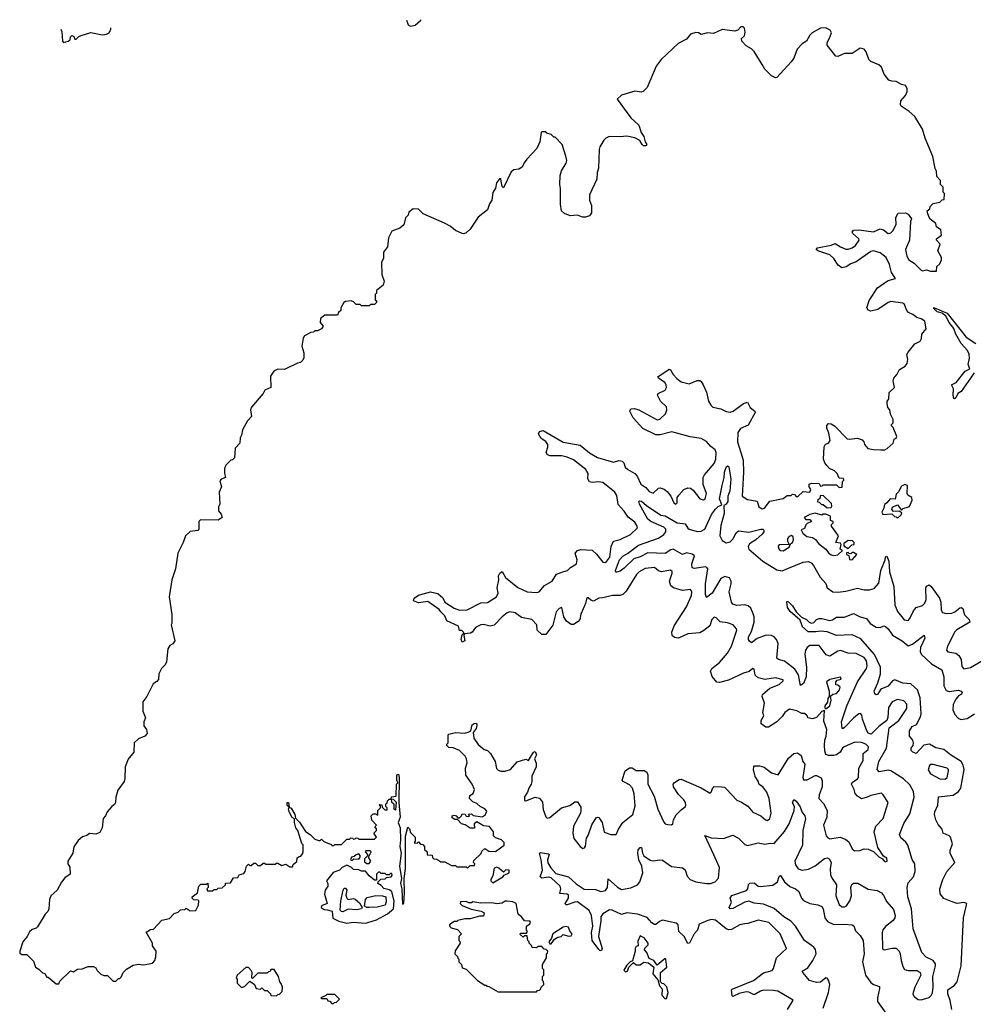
# Model space of a CAD drawing. Extents: x 2494118 to 2687960, y 757339 to 915227.
# Tile 358 of 364: x 2654650 to 2661837, y 907535 to 914956. Entities that reach past the tile are written whole.
import ezdxf

# ---------------------------------------------------------------- set-up
doc = ezdxf.new("R2010")
doc.units = 0

msp = doc.modelspace()

# ---------------------------------------------------------------- linework, layer by layer
at = {"layer": '0CON20XD'}
for points in [[(2657564.5, 914953.2), (2657577, 914917), (2657595, 914907.5), (2657630, 914915), (2657670.7, 914949.3), (2657675.9, 914956.1)], [(2661215, 913349.2), (2661230, 913365), (2661255, 913412.5), (2661252.5, 913465), (2661271.7, 913498.3), (2661325, 913500), (2661345, 913490), (2661370, 913455), (2661363.3, 913435), (2661355.8, 913295), (2661325.6, 913225), (2661335.5, 913175), (2661350.5, 913145), (2661390, 913120), (2661445, 913067.5), (2661455, 913063.3), (2661485, 913070), (2661515, 913060), (2661558.3, 913061.7), (2661562.5, 913095), (2661583.6, 913116.4), (2661597.5, 913145), (2661597.5, 913165), (2661570, 913215), (2661586.7, 913265), (2661560, 913295), (2661560, 913305), (2661597, 913333), (2661591.7, 913371.7), (2661560, 913395), (2661555, 913420), (2661510, 913455), (2661493, 913493), (2661490, 913515), (2661508.3, 913531.7), (2661511.7, 913548.3), (2661535, 913570), (2661585, 913580), (2661601.7, 913598.3), (2661618.3, 913601.7), (2661620, 913645), (2661610, 913655), (2661610, 913695), (2661590, 913715), (2661590, 913745), (2661563, 913773), (2661560, 913815), (2661550, 913835), (2661532.5, 913925), (2661473, 914063), (2661455, 914130), (2661396.1, 914226.1), (2661353, 914263), (2661293.6, 914303.6), (2661287.5, 914315), (2661290, 914345), (2661325.8, 914384.2), (2661338.8, 914415), (2661338, 914438), (2661325, 914460), (2661295, 914467.5), (2661255, 914491.2), (2661222.3, 914492.3), (2661200.4, 914500.5), (2661164, 914545), (2661145, 914598.6), (2661125, 914616.7), (2661065, 914640), (2661048.8, 914655), (2661030, 914715), (2661015, 914733.3), (2660985, 914741.2), (2660925, 914700.9), (2660865, 914700.4), (2660815, 914677.8), (2660800.4, 914680.4), (2660736.2, 914765), (2660735.8, 914785), (2660754, 914816), (2660767.4, 914857.4), (2660757.4, 914877.4), (2660725, 914893.8), (2660685, 914891.2), (2660623, 914857), (2660605, 914840), (2660580, 914795), (2660546.7, 914775), (2660510, 914735), (2660483.6, 914666.4), (2660465, 914637.5), (2660355, 914520), (2660345, 914517.5), (2660315, 914532.5), (2660265, 914582.5), (2660245, 914617.5), (2660185, 914717.5), (2660165, 914737.5), (2660125, 914760), (2660092.5, 914795), (2660090, 914815), (2660112.5, 914835), (2660118, 914862), (2660113.3, 914893.3), (2660103.3, 914903.3), (2660085, 914901.2), (2660063.3, 914876.7), (2660040.7, 914869.3), (2659945, 914882), (2659878.3, 914851.7), (2659832.7, 914857.3), (2659785, 914843.3), (2659765, 914856.2), (2659745, 914858.8), (2659705, 914847.5), (2659675, 914810), (2659613.6, 914776.4), (2659483.6, 914656.4), (2659447.5, 914605), (2659380, 914445), (2659350, 914415), (2659335, 914410), (2659285, 914416.7), (2659185, 914387.5), (2659153, 914357), (2659257, 914217), (2659315, 914160), (2659333.3, 914105), (2659354.2, 914075), (2659363.3, 914035), (2659377.5, 914015), (2659370, 914005), (2659352.5, 914005), (2659340, 914015), (2659322.5, 914045), (2659285, 914066.7), (2659225, 914077.5), (2659175, 914072.5), (2659093.6, 914076.4), (2659066.4, 914063.6), (2659051.7, 914048.3), (2659022, 913998), (2659017, 913977), (2659013, 913837), (2659002.5, 913805), (2659000, 913755), (2658943.3, 913635), (2658943.8, 913595), (2658959.2, 913555), (2658959.3, 913500.7), (2658945, 913477.5), (2658915, 913467.5), (2658891.7, 913468.3), (2658853, 913483), (2658798.8, 913478.8), (2658755, 913496.2), (2658733.3, 913515), (2658726.4, 913566.4), (2658726.7, 913685), (2658720, 913715), (2658723, 913783), (2658733, 913817), (2658767.5, 913875), (2658772.5, 913895), (2658766.4, 913926.4), (2658737.5, 914015), (2658685, 914070), (2658675, 914070), (2658655, 914090), (2658621.7, 914101.7), (2658615, 914110), (2658585, 914110), (2658580, 914105), (2658570, 914035), (2658547.5, 913985), (2658472.5, 913905), (2658451.7, 913878.3), (2658437.5, 913845), (2658411.7, 913828.3), (2658375, 913823.8), (2658355, 913810), (2658295, 913690), (2658285, 913700), (2658276.2, 913755), (2658275, 913760), (2658265, 913757.5), (2658244.2, 913725.8), (2658235, 913687.5), (2658215.9, 913654.1), (2658207.5, 913595), (2658191.4, 913568.6), (2658176.1, 913523.9), (2658105, 913467.5), (2658045, 913377.5), (2658015, 913350), (2657997, 913343), (2657983.6, 913343.6), (2657935, 913367.5), (2657895, 913400), (2657851.7, 913421.7), (2657691.7, 913491.7), (2657655, 913527.5), (2657615, 913530), (2657583.6, 913506.4), (2657577, 913483), (2657558.3, 913461.7), (2657545, 913410), (2657516.1, 913383.9), (2657455, 913362.5), (2657428.3, 913311.7), (2657422.5, 913245), (2657392.5, 913205), (2657391.7, 913158.3), (2657377.5, 913125), (2657380, 913035), (2657397.5, 912985), (2657390, 912955), (2657340, 912915), (2657340, 912895), (2657330, 912885), (2657330, 912845), (2657338.3, 912838.3), (2657340, 912825), (2657325, 912810), (2657295, 912810), (2657285, 912800), (2657225, 912800), (2657215, 912810), (2657185, 912810), (2657165, 912830), (2657147, 912837), (2657105, 912832.5), (2657092.5, 912825), (2657070, 912785), (2657070, 912765), (2657051.7, 912748.3), (2657045, 912730), (2656950.7, 912729.3), (2656917.5, 912705), (2656913.3, 912675), (2656936.7, 912645), (2656923.3, 912626.7), (2656895, 912610), (2656875, 912610), (2656865, 912600), (2656845, 912597.5), (2656797, 912573), (2656787.5, 912555), (2656777.5, 912495), (2656792.5, 912445), (2656791.7, 912408.3), (2656785, 912390), (2656767, 912373), (2656743, 912367), (2656645, 912320), (2656595, 912322.5), (2656565, 912307.5), (2656540.7, 912269.3), (2656543.3, 912185), (2656497, 912163), (2656485, 912137.5), (2656397.5, 912035), (2656390, 912015), (2656396.7, 911965), (2656366.4, 911933.6), (2656330, 911865), (2656322.5, 911825), (2656312.5, 911805), (2656310, 911765), (2656273, 911727), (2656270, 911655), (2656255, 911640), (2656240, 911635), (2656205, 911600), (2656192.5, 911575), (2656192.5, 911535), (2656200, 911505), (2656167.5, 911492.5), (2656158.3, 911481.7), (2656170, 911435), (2656152.5, 911395), (2656157.5, 911305), (2656147.5, 911285), (2656147.5, 911255), (2656168.3, 911228.3), (2656177, 911203), (2656145, 911183.3), (2656013, 911187), (2656000, 911175), (2656000, 911115), (2655993, 911107), (2655935, 911097.5), (2655900, 911065), (2655882.5, 911015), (2655842.5, 910935), (2655823, 910817), (2655796.2, 910733.8), (2655777.5, 910605), (2655797, 910473), (2655797.5, 910405), (2655792.5, 910395), (2655820, 910275), (2655805, 910252.5), (2655780.7, 910239.3), (2655767.5, 910215), (2655757.5, 910115), (2655746.4, 910093.6), (2655717.5, 910065), (2655697.5, 910025), (2655696.1, 909983.9), (2655683, 909967), (2655655, 909950), (2655607.5, 909855), (2655578.8, 909815), (2655577.5, 909745), (2655598.8, 909695), (2655586.2, 909665), (2655586.2, 909635), (2655606.7, 909605), (2655611.2, 909575), (2655594.1, 909555.9), (2655545, 909536.2), (2655513.8, 909505), (2655510, 909435), (2655467.3, 909382.7), (2655446, 909325), (2655443.6, 909236.4), (2655436.7, 909215), (2655390.5, 909149.5), (2655373.3, 909095), (2655373, 909057), (2655365, 909040), (2655343.6, 909026.4), (2655310, 908985), (2655297.5, 908955), (2655280, 908935), (2655271.2, 908865), (2655255, 908830), (2655225, 908817.5), (2655175, 908822.5), (2655155, 908807.5), (2655123.8, 908796.2), (2655090.5, 908769.5), (2655057.5, 908722.5), (2655050, 908675), (2655012.5, 908615), (2655012.5, 908595), (2655028.3, 908568.3), (2655030, 908515), (2654990.7, 908489.3), (2654963.9, 908456.1), (2654933.3, 908395), (2654885, 908352.5), (2654873.8, 908325), (2654870, 908255), (2654862.5, 908235), (2654842.5, 908215), (2654785, 908120), (2654775, 908110), (2654745, 908100), (2654725, 908080), (2654707.5, 908045), (2654672.5, 908005), (2654650, 907935), (2654651.7, 907921.7), (2654665, 907910), (2654705, 907910), (2654755, 907860), (2654770, 907815), (2654795, 907800), (2654821.7, 907771.7), (2654838.3, 907768.3), (2654855, 907740), (2654865, 907740), (2654925, 907690), (2654945, 907690)], [(2654960.8, 914885.1), (2654967.5, 914865), (2654972.5, 914795), (2654980, 914785), (2655016.4, 914793.6), (2655030, 914805), (2655033, 914827), (2655043, 914837), (2655058.3, 914828.3), (2655065, 914810), (2655075, 914810), (2655095, 914830), (2655113.3, 914836.7), (2655185, 914858.8), (2655275, 914842), (2655304.1, 914845.9), (2655324.1, 914855.9), (2655337.1, 914885), (2655336.1, 914895)], [(2661036, 909095), (2660995, 909084), (2660963.1, 909103.1), (2660945.8, 909125), (2660938.6, 909155), (2660918.8, 909195), (2660924.2, 909205.8), (2660965, 909234.2), (2660970.6, 909245), (2660974.3, 909315.7), (2661007.8, 909372.2), (2661005.8, 909425), (2661043.3, 909455), (2661046, 909475), (2661026.4, 909495), (2660995, 909509.4), (2660945, 909512), (2660864, 909475), (2660850.8, 909465), (2660834, 909436), (2660805, 909416.2), (2660785, 909410), (2660745, 909410), (2660726.7, 909416.7), (2660718, 909445), (2660715.6, 909485.6), (2660716.9, 909525), (2660726.9, 909555), (2660732, 909605), (2660709.3, 909669.3), (2660715, 909750), (2660695, 909742.5), (2660655, 909696.7), (2660625, 909686.7), (2660590, 909695), (2660585, 909710), (2660565, 909727.5), (2660545, 909727.5), (2660506.4, 909746.4), (2660451.2, 909758.8), (2660417.5, 909735), (2660397.5, 909705), (2660355, 909663.3), (2660293, 909623), (2660273, 909623), (2660238.3, 909648.3), (2660237.5, 909675), (2660258.3, 909708.3), (2660251.2, 909735), (2660262.5, 909805), (2660246.7, 909855), (2660249.3, 909870.7), (2660302.2, 909917.8), (2660373.3, 909945), (2660405, 909973.3), (2660405, 909980), (2660346.2, 909996.2), (2660265, 909984), (2660215, 909995.8), (2660192, 910015), (2660185, 910060), (2660175, 910066.7), (2660147.1, 910042.9), (2660105, 910030), (2659991.1, 909978.9), (2659925, 909960), (2659905, 909963.8), (2659869.2, 910005), (2659856, 910045), (2659866.2, 910065), (2659925, 910112), (2659985, 910181.2), (2660014.2, 910235), (2660053.8, 910355), (2660051.2, 910365), (2660026.3, 910396.3), (2659985, 910410.5), (2659928.1, 910418.1), (2659897.9, 910447.9), (2659885, 910452), (2659867.5, 910435), (2659851.7, 910388.3), (2659805, 910353.3), (2659775, 910334), (2659685, 910328.1), (2659615, 910293.8), (2659585, 910300), (2659568, 910315), (2659565, 910340), (2659582.4, 910387.6), (2659675, 910531.2), (2659712, 910615), (2659715.8, 910645), (2659705, 910661.2), (2659645, 910654.3), (2659576.7, 910675), (2659558.1, 910688.1), (2659547.1, 910725), (2659568.1, 910785), (2659566.2, 910796.2), (2659555, 910806.9), (2659485.8, 910795.8), (2659465, 910801.2), (2659435, 910826), (2659365, 910820), (2659319.4, 910795), (2659297.5, 910775), (2659220.2, 910649.8), (2659196, 910624), (2659173.7, 910616.4), (2659117.5, 910615), (2659045, 910597.5), (2659015, 910596.2), (2658975, 910574.3), (2658955, 910580), (2658935, 910597.5), (2658925, 910597.5), (2658914.4, 910555.6), (2658880, 910475), (2658872.5, 910435), (2658860, 910420), (2658825, 910398.8), (2658805, 910398.8), (2658771.8, 910421.8), (2658750.8, 910455), (2658735.7, 910525), (2658715, 910518.5), (2658694.3, 910494.3), (2658668.3, 910391.7), (2658615, 910322.5), (2658585, 910322.5), (2658550, 910355), (2658546.7, 910395), (2658509.2, 910435), (2658431.5, 910451.5), (2658384, 910485), (2658345, 910492.1), (2658325, 910486.2), (2658286.7, 910455), (2658225, 910392), (2658195, 910385.6), (2658145, 910396.5), (2658125, 910394.4), (2658084.2, 910375), (2658060, 910340), (2658048, 910332), (2658001.7, 910328.3), (2657997.5, 910315), (2658003.8, 910275), (2657985, 910264), (2657976.2, 910285), (2657985, 910320), (2657998.3, 910331.7), (2657995, 910340), (2657981.7, 910351.7), (2657963.6, 910353.6), (2657956.2, 910385), (2657870, 910425), (2657854.1, 910464.1), (2657825, 910494), (2657810.5, 910510.5), (2657725, 910571.2), (2657655, 910560.8), (2657616.7, 910575), (2657623.8, 910595), (2657655, 910618), (2657745, 910643.3), (2657802.5, 910632.5), (2657838.3, 910598.3), (2657855, 910566), (2657925, 910520), (2657965, 910506.7), (2658022.1, 910507.9), (2658125, 910560), (2658175, 910563.8), (2658244.3, 910605), (2658255.4, 910635), (2658248, 910675), (2658260, 910735), (2658258, 910765), (2658268.8, 910785), (2658285, 910796.7), (2658311.7, 910751.7), (2658405, 910676.9), (2658475, 910644.5), (2658545, 910638.6), (2658565, 910643.1), (2658605, 910692), (2658663.8, 910725), (2658695, 910776), (2658751.9, 910798.1), (2658778.8, 910805), (2658802, 910828), (2658846.7, 910855), (2658852.5, 910885), (2658837.5, 910935), (2658855, 910954.2), (2658877.8, 910962.2), (2658965, 910956.9), (2658998.1, 910928.1), (2659045, 910867.1), (2659068, 910865), (2659097.5, 910905), (2659107.8, 910985), (2659124, 911025), (2659175, 911037.1), (2659253.3, 911075), (2659306.2, 911125), (2659301.4, 911145), (2659285, 911169.4), (2659235, 911206.9), (2659205, 911251.9), (2659161.3, 911301.3), (2659150.6, 911370.6), (2659136.5, 911395), (2659045, 911466.7), (2659015, 911473.9), (2658965, 911468.4), (2658944.1, 911474.1), (2658932, 911495), (2658934.6, 911535.5), (2658917.8, 911565), (2658825, 911638), (2658775, 911658.1), (2658735, 911669.1), (2658648.1, 911668.1), (2658627.3, 911677.3), (2658618, 911695), (2658630.6, 911735), (2658630.6, 911755), (2658615, 911777.1), (2658579.1, 911799.1), (2658560.8, 911835), (2658568.3, 911851.7), (2658595, 911860.5), (2658745, 911772.2), (2658875, 911750), (2658945, 911691.5), (2659005, 911657.3), (2659125, 911622), (2659166.4, 911633.6), (2659189.6, 911629.5), (2659203.8, 911615), (2659213, 911583), (2659234.2, 911565), (2659286.9, 911536.9), (2659304.6, 911514.6), (2659331.8, 911455), (2659369.2, 911429.2), (2659395, 911400), (2659425, 911386.9), (2659465, 911426), (2659477.7, 911427.7), (2659507.7, 911417.7), (2659530.8, 911400.8), (2659556.7, 911365), (2659579.4, 911315), (2659595.4, 911304.7), (2659605.6, 911315), (2659606.2, 911353.8), (2659617.7, 911372.3), (2659654.2, 911415.8), (2659685, 911428), (2659705.7, 911425.7), (2659725, 911411.2), (2659775, 911343.8), (2659803.6, 911336.4), (2659816.7, 911345), (2659825.7, 911385), (2659802.1, 911452.1), (2659800, 911505), (2659810.8, 911525), (2659885, 911611.1), (2659895.9, 911645), (2659899, 911695), (2659890.6, 911715), (2659858.8, 911738.8), (2659825, 911776.3), (2659785, 911799.7), (2659702.7, 911812.7), (2659565, 911850.9), (2659477, 911827), (2659445, 911826.7), (2659347.5, 911875), (2659272.5, 911955), (2659247.5, 912005), (2659255, 912022.5), (2659283.6, 912026.4), (2659315, 912016), (2659455, 911939.4), (2659475, 911945.6), (2659516.2, 911985), (2659527.4, 912012.6), (2659525, 912038), (2659479.7, 912079.7), (2659455.8, 912125), (2659461.4, 912138.6), (2659513.6, 912165), (2659523.8, 912185), (2659522.7, 912205), (2659511.9, 912221.9), (2659463.3, 912255), (2659460, 912265), (2659545, 912322.5), (2659555, 912317.5), (2659575, 912282.5), (2659602.3, 912252.3), (2659635, 912226.7), (2659695, 912212.5), (2659755, 912236.2), (2659775, 912236.7), (2659785, 912230), (2659802, 912205), (2659825, 912147.5), (2659842.1, 912082.1), (2659859.7, 912049.7), (2659875, 912036), (2659935, 912024.2), (2659975, 912004.2), (2660005, 911999.2), (2660026.2, 912005), (2660105.5, 912064.5), (2660135, 912073.3), (2660155, 912034.2), (2660189.2, 912005), (2660191.9, 911995), (2660141.2, 911898.8), (2660083.5, 911875), (2660062.1, 911845), (2660060.6, 911775), (2660095, 911661.2), (2660101.8, 911635), (2660105.5, 911545), (2660094.3, 911365), (2660135, 911339.2), (2660208.3, 911328.3), (2660220, 911285), (2660245, 911269.2), (2660263.3, 911275), (2660303, 911327), (2660405, 911346.7), (2660435, 911370), (2660465, 911370), (2660475, 911380), (2660488.3, 911378.3), (2660503, 911363), (2660515, 911362.5), (2660555, 911400), (2660606.1, 911393.9), (2660612.5, 911415), (2660600, 911435), (2660600, 911455), (2660618.3, 911461.7), (2660675, 911460), (2660685, 911440), (2660698.3, 911441.7), (2660705, 911450), (2660805, 911450), (2660825, 911430), (2660848.3, 911431.7), (2660850, 911475), (2660860, 911485), (2660858.3, 911498.3), (2660825, 911500), (2660810, 911535), (2660790, 911555), (2660753.6, 911573.6), (2660732.5, 911595), (2660716.7, 911616.7), (2660707.5, 911645), (2660713.6, 911736.4), (2660723.6, 911756.4), (2660745.8, 911764.2), (2660759.2, 911785), (2660748.9, 911838.9), (2660732, 911878), (2660732, 911898), (2660745, 911913.3), (2660765, 911910), (2660791.2, 911895), (2660885, 911796.7), (2660905, 911793.8), (2660965, 911803.3), (2660999.6, 911789.5), (2661011.2, 911775), (2661016.7, 911755), (2661042.5, 911725), (2661085, 911715.8), (2661140, 911715), (2661170, 911715), (2661187.5, 911725), (2661232.5, 911765), (2661240, 911795), (2661255, 911802.5), (2661260, 911815), (2661233.3, 911883.3), (2661220, 911895), (2661220, 911905), (2661231.7, 911918.3), (2661231.7, 911941.7), (2661213, 911983), (2661207.5, 912015), (2661193, 912033), (2661187.5, 912065), (2661188.3, 912081.7), (2661200, 912095), (2661202.5, 912145), (2661242.5, 912185), (2661233.8, 912235), (2661238.8, 912255), (2661263.8, 912285), (2661280, 912320), (2661322.5, 912345), (2661337.5, 912365), (2661343.3, 912395), (2661337, 912433), (2661345, 912450), (2661395, 912513.3), (2661436.4, 912533.6), (2661447, 912553), (2661450, 912585), (2661482.5, 912625), (2661471.2, 912685), (2661445, 912702), (2661411.2, 912711.2), (2661380, 912735), (2661348.7, 912748.7), (2661335.4, 912765.4), (2661315, 912813.8), (2661305, 912820.6), (2661215, 912831.1), (2661195, 912824.6), (2661117.1, 912772.9), (2661065, 912760), (2661045, 912766), (2661034.4, 912785), (2661051.3, 912838.7), (2661115.6, 912934.4), (2661165, 912971.4), (2661195, 912990.6), (2661250, 913005), (2661221.1, 913051), (2661205, 913110), (2661178.9, 913165), (2661135, 913198.2), (2661085, 913213.8), (2661065, 913209.1), (2660955, 913131.2), (2660914, 913115), (2660877.8, 913092.2), (2660847, 913087), (2660818, 913105), (2660785.5, 913155), (2660755, 913182.9), (2660665, 913214), (2660652.5, 913225), (2660662.5, 913237.5), (2660765, 913257.5), (2660795, 913268.8), (2660835, 913243.1), (2660875, 913226.7), (2660895, 913226.5), (2660925, 913237.5), (2660948.9, 913255), (2660976.2, 913295), (2660974.5, 913305), (2660928, 913345), (2660923.8, 913355), (2660935, 913369.2), (2660975, 913371.5), (2661085, 913356.5), (2661135, 913379.2), (2661161.2, 913371.2), (2661195, 913344.3), (2661215, 913349.2)], [(2661842.7, 912295), (2661815, 912253.6), (2661746, 912154), (2661721.1, 912138.9), (2661705, 912106.7), (2661695, 912097.5), (2661691.2, 912101.2), (2661684.3, 912125), (2661688.2, 912175), (2661672, 912205), (2661708.8, 912221.2), (2661775, 912307.1), (2661810, 912325), (2661797.5, 912357.5), (2661808.4, 912405), (2661806.4, 912435), (2661791.9, 912461.9), (2661744.8, 912515), (2661705.3, 912585), (2661689.5, 912629.5), (2661655, 912674.5), (2661630.9, 912720.9), (2661603, 912743), (2661564.3, 912755), (2661533.3, 912785), (2661545, 912785.6), (2661639.2, 912745), (2661782.4, 912562.4), (2661855, 912515.3)], [(2660728.8, 910168.8), (2660675, 910240.5), (2660605, 910238.6), (2660583.8, 910225), (2660572.1, 910205), (2660568.2, 910175), (2660580.3, 910075), (2660576.3, 910003.6), (2660556.2, 909953.8), (2660535, 909938.8), (2660519.2, 910019.2), (2660491.8, 910061.8), (2660415, 910120.5), (2660367.5, 910135), (2660356.5, 910145), (2660366.4, 910255), (2660354.1, 910284.1), (2660335.3, 910305.3), (2660315, 910314.5), (2660275, 910317.8), (2660208.7, 910291.3), (2660165, 910260), (2660150.8, 910270.8), (2660142.9, 910285), (2660143.8, 910305), (2660164.1, 910345.9), (2660185.4, 910415), (2660185.5, 910454.5), (2660178.6, 910478.6), (2660159.7, 910519.7), (2660139.5, 910539.5), (2660115, 910546.9), (2660055, 910541.9), (2660025, 910550.6), (2660014.5, 910565), (2660001.5, 910621.5), (2659997.9, 910645), (2660012.7, 910705), (2660011.5, 910725), (2659998.2, 910748.2), (2659965, 910760.5), (2659935, 910743.1), (2659869.6, 910635), (2659825, 910602), (2659817.9, 910625), (2659819.5, 910705), (2659836.9, 910816.9), (2659827.9, 910827.9), (2659815, 910831.5), (2659735, 910820.8), (2659719.2, 910825), (2659714.6, 910855.3), (2659735.8, 910915), (2659718.6, 910928.6), (2659675, 910938.1), (2659645, 910925.6), (2659575, 910965.3), (2659558.4, 910961.6), (2659515, 910932.3), (2659382.8, 910937.2), (2659325, 910908.2), (2659277.6, 910892.4), (2659205, 910822.5), (2659175, 910799.1), (2659151.1, 910791.1), (2659142.2, 910792.2), (2659139.5, 910805), (2659171.1, 910885), (2659195, 910913.3), (2659231.7, 910931.7), (2659313.8, 910995), (2659465, 911048.9), (2659505.2, 911074.8), (2659519, 911095), (2659519.1, 911115), (2659505, 911132.1), (2659405.4, 911175), (2659385, 911190.9), (2659320, 911305), (2659316, 911324), (2659320.3, 911329.7), (2659335, 911326.2), (2659373.4, 911293.4), (2659482.3, 911222.3), (2659515, 911215.9), (2659605, 911163.1), (2659665, 911155.8), (2659685, 911122.5), (2659695.5, 911115.5), (2659755, 911099.7), (2659785, 911101.2), (2659813.6, 911116.4), (2659865, 911226.9), (2659892.8, 911267.2), (2659913.4, 911286.6), (2659940.8, 911299.2), (2659922.9, 911345), (2659944.7, 911444.7), (2659960, 911505), (2659960.5, 911545), (2659975, 911582.5), (2659985, 911593.3), (2659995.6, 911585), (2660009.3, 911495), (2660000.9, 911405), (2659987.5, 911365), (2659987.5, 911325), (2659975, 911305.5), (2659957.5, 911295), (2659960.3, 911235), (2659932.9, 911145), (2659926, 911065), (2659945, 911029.5), (2659975, 911012.3), (2660005, 911019.6), (2660025, 911041.1), (2660050.9, 911089.1), (2660067.4, 911102.6), (2660145, 911093.4), (2660235, 911117.4), (2660252, 911115), (2660259.1, 911105), (2660257.5, 911095), (2660245, 911078.5), (2660196.7, 911035), (2660150.4, 911005), (2660141.2, 910985), (2660145, 910964.5), (2660249.7, 910875), (2660355, 910810.6), (2660397.2, 910802.8), (2660445, 910821.1), (2660555, 910867.2), (2660595, 910872.5), (2660615, 910862.9), (2660631.9, 910841.9), (2660683.9, 910753.9), (2660725.7, 910705.7), (2660736.7, 910675), (2660778.8, 910645), (2660815, 910641.8), (2660875, 910649.7), (2660965, 910671.6), (2661015, 910658.5), (2661055, 910659.4), (2661090, 910670), (2661125, 910710), (2661140.3, 910805), (2661173.3, 910885), (2661175, 910907.5), (2661185, 910912.5), (2661201.4, 910875), (2661205.7, 910795), (2661236.9, 910683.1), (2661244.8, 910545.2), (2661264.5, 910494.5), (2661315, 910432.5), (2661345, 910426.9), (2661358.3, 910441.7), (2661385, 910501.9), (2661405.3, 910524.7), (2661455, 910539.6), (2661472.7, 910557.3), (2661480.5, 910585), (2661478.3, 910671.7), (2661485, 910686.7), (2661505, 910695.6), (2661520, 910685), (2661582, 910595), (2661591.1, 910565), (2661594.7, 910504.7), (2661605, 910488.2), (2661631.6, 910481.6), (2661675, 910482.6), (2661697.2, 910492.8), (2661735, 910523.5), (2661745, 910525.8), (2661758.8, 910518.8), (2661770.6, 910470.6), (2661806.9, 910435), (2661810.6, 910415), (2661713, 910356.9), (2661697.9, 910342.1), (2661642.9, 910235), (2661634.2, 910205), (2661645, 910190.8), (2661705, 910180.8), (2661727.9, 910165), (2661744.7, 910135), (2661750.4, 910080.5), (2661765, 910064.5), (2661815, 910074.7), (2661905, 910125.4)], [(2661265, 911200), (2661292.5, 911225), (2661297, 911237), (2661281.7, 911251.7), (2661235, 911250), (2661222.5, 911265), (2661227, 911283), (2661265, 911300), (2661295, 911260), (2661308.3, 911271.7), (2661355, 911287.5), (2661376.7, 911335), (2661372.5, 911355), (2661343.6, 911373.6), (2661337.5, 911385), (2661340, 911445), (2661321.7, 911451.7), (2661295, 911440), (2661273, 911397), (2661255, 911380), (2661248.3, 911341.7), (2661210, 911345), (2661185.9, 911314.1), (2661167, 911303), (2661162.5, 911275), (2661146.7, 911245), (2661155, 911227.5), (2661221.7, 911231.7), (2661241.7, 911211.7), (2661255, 911210), (2661265, 911200)], [(2660735, 911277.5), (2660765, 911280), (2660771.7, 911288.3), (2660769.3, 911309.3), (2660705, 911370), (2660681.7, 911368.3), (2660680, 911345), (2660665, 911340), (2660661.7, 911321.7), (2660675, 911320), (2660693, 911303), (2660705, 911302.5), (2660735, 911277.5)], [(2660785, 910916.7), (2660815, 910922.5), (2660850, 910955), (2660832.5, 910965), (2660841.7, 911001.7), (2660835, 911010), (2660800, 911015), (2660820, 911065), (2660768.3, 911138.3), (2660768.3, 911151.7), (2660780, 911165), (2660780, 911175), (2660761.7, 911181.7), (2660760, 911215), (2660725, 911230), (2660705, 911230), (2660695, 911222.5), (2660644, 911236), (2660605, 911227.5), (2660562.5, 911205), (2660575, 911190), (2660605, 911190), (2660617.5, 911175), (2660585, 911160), (2660575, 911150), (2660565, 911120), (2660540, 911110), (2660553.3, 911085), (2660582.1, 911062.1), (2660625, 911053.3), (2660648, 911038), (2660673.8, 911005), (2660725.8, 910965.8), (2660745, 910938.8), (2660765, 910923.3), (2660785, 910916.7)], [(2660405, 910953.3), (2660449.3, 910980.7), (2660460, 911005), (2660475, 911016.7), (2660480.8, 911035), (2660478.3, 911058.3), (2660467.5, 911067.5), (2660449.3, 911060.7), (2660436.7, 911045), (2660436.7, 911025), (2660448.3, 911001.7), (2660375, 910998.8), (2660365, 910987.5), (2660369.3, 910969.3), (2660382.5, 910955), (2660405, 910953.3)], [(2660895, 910970), (2660921.7, 910998.3), (2660938.3, 911001.7), (2660940, 911015), (2660927, 911027), (2660895, 911030), (2660861.7, 911008.3), (2660861.7, 910991.7), (2660895, 910970)], [(2660925, 910884), (2660960, 910925), (2660935, 910940), (2660925, 910940), (2660915, 910930), (2660901.7, 910931.7), (2660895, 910940), (2660881.7, 910938.3), (2660880, 910925), (2660898.3, 910918.3), (2660905, 910887.5), (2660925, 910884)], [(2661673.8, 907495), (2661662.5, 907562.5), (2661644, 907615), (2661646, 907644), (2661695, 907680.4), (2661714.1, 907705), (2661745.9, 907825), (2661762.9, 908187.1), (2661788, 908295), (2661765, 908302.5), (2661715, 908293.8), (2661676.7, 908306.7), (2661615, 908332.5), (2661587.5, 908367.5), (2661585.6, 908405), (2661607.5, 908475), (2661638.6, 908535), (2661697.5, 908605), (2661662.2, 908672.2), (2661662.9, 908695), (2661679.4, 908745), (2661666, 908795), (2661655, 908805.8), (2661610, 908825), (2661601.2, 908855), (2661571.4, 908891.4), (2661554.6, 908924.6), (2661544.3, 908965), (2661545.8, 908985), (2661570.5, 909035), (2661575, 909098.8), (2661685, 909112.5), (2661725, 909137.7), (2661743.2, 909163.2), (2661769.1, 909305), (2661761.5, 909338.5), (2661744.7, 909365), (2661664.2, 909414.2), (2661615, 909456.7), (2661555, 909467.2), (2661505.7, 909495.7), (2661465, 909488.9), (2661405, 909426.2), (2661380, 909435), (2661369.2, 909449.2), (2661369.4, 909465), (2661383.3, 909486.7), (2661386.9, 909505), (2661380.8, 909525), (2661355.6, 909555.6), (2661355, 909596.7), (2661375, 909628.6), (2661408, 909645), (2661439.1, 909700.9), (2661444.8, 909725.2), (2661435.2, 909845.2), (2661415.5, 909905.5), (2661365, 909949.2), (2661305, 909954.7), (2661245, 909981.8), (2661226.8, 909973.3), (2661195, 909933.2), (2661141, 909909), (2661115, 909870.6), (2661105, 909866.9), (2661095, 909876), (2661089.5, 909895), (2661117, 909957), (2661136.4, 910025), (2661137.1, 910077.1), (2661092.4, 910172.4), (2660990.2, 910290.2), (2660925, 910320.8), (2660805, 910313.6), (2660735, 910341.8), (2660685, 910347.5), (2660651.2, 910341.2), (2660592.7, 910342.7), (2660549.3, 910379.3), (2660530.8, 910430.8), (2660457.5, 910495), (2660435.7, 910525), (2660431.9, 910568.1), (2660435, 910573.3), (2660445, 910569.2), (2660475, 910537.5), (2660502.3, 910492.3), (2660542.2, 910452.2), (2660578.8, 910435), (2660598.8, 910415), (2660615, 910408.6), (2660635, 910413.8), (2660654.6, 910435.4), (2660675, 910442.5), (2660695, 910444), (2660755, 910427.5), (2660775, 910432.5), (2660805, 910451.9), (2660865, 910451.8), (2660935, 910480.8), (2660963.6, 910466.4), (2660985, 910454.4), (2661032.2, 910442.2), (2661058.6, 910405), (2661105, 910378.6), (2661135, 910373.8), (2661163.3, 910386.7), (2661175, 910382), (2661195, 910365.7), (2661227.5, 910317.5), (2661301.9, 910275), (2661345, 910236.9), (2661379.4, 910250.6), (2661467.7, 910317.7), (2661470.5, 910295), (2661438.2, 910225), (2661436.7, 910195), (2661443.9, 910173.9), (2661521.2, 910101.2), (2661599.4, 910055), (2661614.1, 910004.1), (2661615.3, 909935), (2661631.3, 909901.3), (2661655, 909892.5), (2661725, 909903.2), (2661746.3, 909896.3), (2661752.5, 909885), (2661747.8, 909872.2), (2661725, 909859.4), (2661704.3, 909835.7), (2661684.7, 909795), (2661683.4, 909755), (2661698.9, 909718.9), (2661725, 909689.6), (2661745, 909681.5), (2661789.8, 909690.2), (2661845, 909724.4)], [(2660436.8, 907495), (2660478.8, 907565), (2660362.8, 907632.8), (2660329.5, 907639.5), (2660255, 907640.8), (2660233.1, 907635), (2660185, 907607.5), (2660145.8, 907625.8), (2660125, 907627.8), (2660072.7, 907617.3), (2660025, 907594.4), (2660020, 907600), (2660014.3, 907645), (2660019.7, 907650.3), (2660181.1, 907715), (2660256.6, 907773.4), (2660320.7, 907789.3), (2660331.8, 907805), (2660353.5, 907886.5), (2660429.2, 907955), (2660380.9, 908065), (2660295, 908152.1), (2660215, 908170), (2660137, 908143.1), (2660112.7, 908142.7), (2660076.2, 908133.8), (2660015, 908099.6), (2659995, 908095.5), (2659975, 908103.5), (2659895, 908168.9), (2659865, 908173.6), (2659835, 908167.2), (2659772, 908138), (2659757.3, 908095), (2659732.5, 908065), (2659697.3, 907995), (2659685, 907992.1), (2659658.4, 908045), (2659616.4, 908085), (2659613.3, 908133.3), (2659597.6, 908147.6), (2659495, 908168), (2659470.9, 908159.1), (2659445, 908136.8), (2659435, 908136.5), (2659415, 908149.2), (2659378.2, 908188.2), (2659305, 908215.2), (2659225, 908223.7), (2659185, 908211.4), (2659115, 908243.7), (2659095, 908246.5), (2659043.6, 908216.4), (2659028.7, 908195), (2659030.2, 908165), (2659011.6, 908045), (2659039.4, 907955), (2659035, 907940), (2659025, 907939.2), (2659015, 907948), (2658965.3, 908015), (2658960.6, 908075), (2658969.6, 908125), (2658960, 908205), (2658940.8, 908240.8), (2658855, 908306.3), (2658835, 908306.1), (2658776, 908285), (2658765, 908286), (2658760.5, 908295), (2658785.3, 908334.7), (2658785, 908358.1), (2658775, 908365.3), (2658720.5, 908370.5), (2658727.5, 908405), (2658722.3, 908425), (2658655, 908489.3), (2658635, 908493.1), (2658585, 908484.7), (2658571.8, 908495), (2658591.1, 908545), (2658580.6, 908625), (2658566.4, 908673.6), (2658575, 908678.8), (2658635, 908669.2), (2658641.2, 908665), (2658628.2, 908625), (2658630.6, 908600.6), (2658652.5, 908562.5), (2658690.8, 908520.8), (2658785, 908495.6), (2658843.2, 908443.2), (2658905, 908403.8), (2658990.4, 908399.5), (2659030, 908385), (2659065, 908393.1), (2659079.6, 908415), (2659085, 908480), (2659155, 908416.8), (2659185, 908400.7), (2659256.7, 908413.3), (2659305, 908435.5), (2659322.6, 908457.4), (2659347.5, 908525), (2659338.8, 908575), (2659316.7, 908625), (2659308.2, 908675), (2659311.9, 908698.1), (2659325, 908717.1), (2659335.7, 908715.7), (2659342.9, 908675), (2659355, 908652.9), (2659401.7, 908621.7), (2659425, 908615.8), (2659475, 908624.2), (2659495, 908620.6), (2659562.6, 908572.6), (2659645, 908564.4), (2659665, 908547.5), (2659680.6, 908500.6), (2659703.1, 908475), (2659745, 908458.3), (2659825, 908446.1), (2659855, 908445.8), (2659892.1, 908457.9), (2659916.8, 908485), (2659922.9, 908565), (2659881.9, 908661.9), (2659813.6, 908806.4), (2659860.2, 908790.2), (2659955, 908784.4), (2660025, 908809.4), (2660066.4, 908786.4), (2660115, 908740), (2660135, 908732.5), (2660215, 908751.5), (2660265, 908740.9), (2660305, 908749.2), (2660335, 908746.7), (2660415, 908836.7), (2660449.6, 908895), (2660486.7, 908995), (2660488.6, 909025), (2660474.5, 909054.5), (2660485, 909078.6), (2660503.1, 909065), (2660532.7, 909022.7), (2660544.6, 908985), (2660566.5, 908955), (2660573.1, 908933.1), (2660552.8, 908845), (2660548.8, 908735), (2660491.3, 908615), (2660495.7, 908585), (2660516.1, 908556.1), (2660546.7, 908546.7), (2660595, 908553.3), (2660645, 908579.2), (2660715, 908634.5), (2660735, 908639.5), (2660751.1, 908631.1), (2660765.5, 908605), (2660758.6, 908555), (2660761.7, 908511.7), (2660772.7, 908482.7), (2660805.6, 908435), (2660801.7, 908351.7), (2660826.6, 908286.6), (2660845, 908270), (2660865, 908269.2), (2660882.2, 908277.8), (2660907.3, 908315), (2660917.7, 908352.4), (2660913.6, 908416.4), (2660922.2, 908437.8), (2660935, 908448), (2660967.4, 908447.4), (2661045, 908403.8), (2661112.3, 908392.3), (2661144.3, 908375), (2661161.1, 908355), (2661185, 908306.2), (2661235, 908248.8), (2661247.5, 908205), (2661244.3, 908185.7), (2661232.4, 908167.6), (2661175, 908122.2), (2661154.7, 908095.3), (2661150, 908075), (2661152.5, 907955), (2661165, 907946), (2661225, 907959.1), (2661255, 907959.1), (2661277.8, 907935), (2661286.9, 907915), (2661292.3, 907865), (2661305, 907820), (2661317.6, 907797.6), (2661345, 907788.8), (2661415, 907790.6), (2661437.5, 907775), (2661440.6, 907755), (2661395.4, 907665), (2661383.1, 907625), (2661381.7, 907611.7), (2661392, 907595), (2661422.3, 907572.4), (2661445, 907568.9), (2661505, 907587.3), (2661519.7, 907600.3), (2661528.8, 907621.2), (2661534.7, 907665), (2661532.9, 907745), (2661553.1, 907825), (2661551.3, 907841.3), (2661534.6, 907864.6), (2661480.5, 907890.5), (2661448.2, 907925), (2661382.5, 908105), (2661371.8, 908255), (2661343.9, 908346.1), (2661338, 908415), (2661345, 908451.4), (2661385, 908495.8), (2661398.5, 908535), (2661395.4, 908595), (2661377.2, 908627.2), (2661342.9, 908735), (2661327.8, 908757.8), (2661289.5, 908789.5), (2661280, 908815), (2661312.9, 908897.1), (2661358.8, 908971.2), (2661390.7, 909095), (2661385, 909138), (2661358.9, 909188.9), (2661310, 909235), (2661215, 909294.6), (2661195, 909300.9), (2661127.1, 909287.1), (2661111.9, 909305), (2661126.1, 909365), (2661181.8, 909465), (2661201.8, 909618.2), (2661275, 909673.6), (2661336.1, 909765), (2661335, 909798), (2661312.6, 909822.6), (2661265, 909832.1), (2661224.7, 909815.3), (2661198.8, 909771.2), (2661193.6, 909696.4), (2661185.6, 909674.4), (2661125, 909630), (2661067.9, 909572.1), (2661045, 909578.9), (2661033.2, 909595), (2661001.1, 909685), (2660998, 909715), (2660985.5, 909725.6), (2660975, 909724), (2660936.9, 909695), (2660865, 909621.1), (2660855, 909613.1), (2660847.5, 909615), (2660842.8, 909665), (2660883.8, 909785), (2660964.8, 909965.2), (2661032.9, 910065), (2661036.5, 910085), (2661030.7, 910125), (2661015, 910149.2), (2660955, 910179.7), (2660895, 910181.6), (2660835, 910200.7), (2660815, 910195.9), (2660755, 910158.4), (2660728.8, 910168.8)], [(2660725, 909762.5), (2660756.7, 909785), (2660766.1, 909826.1), (2660761.7, 909858.3), (2660777.5, 909872.5), (2660805, 909878.8), (2660828.8, 909905), (2660832.5, 909925), (2660815, 909940), (2660801.7, 909941.7), (2660800, 909965), (2660811.7, 909978.3), (2660840, 909985), (2660835, 910000), (2660755, 909982.5), (2660730, 909965), (2660750, 909895), (2660750, 909855), (2660740.7, 909839.3), (2660738.8, 909811.2), (2660717.5, 909785), (2660718.3, 909768.3), (2660725, 909762.5)], [(2654945, 907690), (2654951.7, 907708.3), (2655031.7, 907788.3), (2655055, 907780), (2655085, 907800), (2655121.7, 907801.7), (2655165, 907820), (2655205, 907820), (2655225, 907810), (2655235, 907790), (2655261.7, 907761.7), (2655285, 907752.5), (2655311.7, 907751.7), (2655355, 907710), (2655375, 907710), (2655395, 907730), (2655405, 907730), (2655415, 907740), (2655430, 907775), (2655455, 907800), (2655505, 907830), (2655545, 907837.5), (2655585, 907832.5), (2655650, 907845), (2655667.5, 907865), (2655677, 907893), (2655677.5, 907935), (2655650, 907975), (2655650, 907995), (2655602.5, 908077.5), (2655635, 908100), (2655658.3, 908101.7), (2655721.7, 908168.3), (2655778.3, 908181.7), (2655815, 908220), (2655845, 908230), (2655863, 908247), (2655895, 908250), (2655905, 908260), (2655935, 908240), (2655978.3, 908241.7), (2655997, 908283), (2656000, 908315), (2655995, 908320), (2655961.7, 908321.7), (2655950, 908335), (2655950, 908345), (2655990, 908375), (2656000, 908425), (2656015, 908440), (2656055, 908440), (2656068.3, 908448.3), (2656070, 908415), (2656060, 908405), (2656065, 908390), (2656105, 908390), (2656115, 908400), (2656135, 908400), (2656145, 908410), (2656177, 908413), (2656200, 908435), (2656201.7, 908448.3), (2656238.3, 908451.7), (2656261.7, 908488.3), (2656295, 908490), (2656305, 908510), (2656338.3, 908521.7), (2656350, 908535), (2656360, 908575), (2656375, 908590), (2656385, 908580), (2656395, 908580), (2656415, 908600), (2656428.3, 908598.3), (2656445, 908580), (2656465, 908580), (2656485, 908600), (2656495, 908600), (2656505, 908590), (2656575, 908590), (2656585, 908600), (2656595, 908600), (2656625, 908580), (2656655, 908590), (2656685, 908570), (2656705, 908570), (2656711.7, 908588.3), (2656738.3, 908611.7), (2656741.7, 908638.3), (2656755, 908650), (2656768.3, 908651.7), (2656781.7, 908668.3), (2656787.5, 908685), (2656786.4, 908736.4), (2656777.5, 908747.5), (2656745.8, 908845), (2656732, 908865), (2656721.2, 908905), (2656721.7, 908931.7), (2656703.1, 908943.1), (2656682, 908985), (2656676.7, 909005), (2656680, 909020), (2656665, 909032.5), (2656665, 909056.7), (2656675.7, 909055.7), (2656680, 909020), (2656695, 909012.5), (2656723.8, 908965), (2656727.5, 908937.5), (2656758.3, 908908.3), (2656805, 908837.5), (2656840, 908815), (2656875, 908780), (2656905, 908770), (2656915, 908770), (2656925, 908780), (2656941.7, 908761.7), (2656998.3, 908738.3), (2657005, 908730), (2657018.3, 908731.7), (2657025, 908740), (2657075, 908740), (2657115, 908780), (2657135, 908780), (2657145, 908790), (2657158.3, 908788.3), (2657165, 908780), (2657178.3, 908781.7), (2657185, 908790), (2657198.3, 908788.3), (2657205, 908780), (2657325, 908780), (2657340, 908795), (2657320, 908825), (2657340, 908845), (2657338.3, 908858.3), (2657330, 908865), (2657331.7, 908878.3), (2657340, 908885), (2657303, 908923), (2657300, 908955), (2657315, 908970), (2657335, 908970), (2657348.3, 908961.7), (2657350, 908995), (2657370, 909015), (2657368.3, 909028.3), (2657360, 909035), (2657365, 909040), (2657378.3, 909038.3), (2657381.7, 909021.7), (2657401.7, 909001.7), (2657418.3, 909001.7), (2657420, 909015), (2657410, 909025), (2657410, 909045), (2657418.3, 909051.7), (2657421.7, 909068.3), (2657435, 909080), (2657450, 909080), (2657451.7, 909098.3), (2657487, 909103), (2657490, 909195), (2657500, 909205), (2657492.5, 909225), (2657492.5, 909265), (2657505, 909270), (2657510, 909245), (2657506.4, 909056.4), (2657518.6, 908945), (2657503.3, 908905), (2657517.1, 908865), (2657521.1, 908775), (2657513.8, 908725), (2657524.3, 908674.3), (2657513.3, 908575), (2657526.4, 908483.6), (2657518.8, 908445), (2657530, 908405), (2657535, 908290), (2657545.8, 908294.2), (2657550, 908375), (2657547.3, 908482.7), (2657557.5, 908555), (2657558.8, 908801.2), (2657575, 908870), (2657587, 908857), (2657595, 908830), (2657630, 908795), (2657630, 908765), (2657621.7, 908751.7), (2657645, 908750), (2657655, 908760), (2657671.7, 908741.7), (2657688.3, 908738.3), (2657700, 908725), (2657701.7, 908701.7), (2657720, 908685), (2657721.7, 908661.7), (2657758.3, 908658.3), (2657761.7, 908641.7), (2657771.7, 908631.7), (2657795, 908630), (2657825, 908610), (2657855, 908610), (2657905, 908580), (2657935, 908580), (2657945, 908570), (2658015, 908570), (2658025, 908560), (2658045, 908580), (2658078.3, 908581.7), (2658080, 908595), (2658070, 908605), (2658071.7, 908618.3), (2658128.3, 908671.7), (2658131.7, 908688.3), (2658155, 908710), (2658185, 908690), (2658235, 908686.7), (2658300, 908735), (2658300, 908755), (2658280, 908775), (2658235, 908790), (2658220, 908805), (2658220, 908835), (2658190, 908875), (2658145, 908880), (2658095, 908911.2), (2658076.2, 908895), (2658078.3, 908861.7), (2658045, 908862.5), (2658007, 908887), (2657980, 908895), (2657948.3, 908928.3), (2657928.3, 908928.3), (2657910, 908940), (2657910, 908955), (2657925, 908960), (2657940, 908955), (2657951.7, 908941.7), (2657965, 908940), (2657980, 908955), (2657985, 908970), (2658008.3, 908968.3), (2658015, 908952.5), (2658035, 908950), (2658040, 908955), (2658031.7, 908968.3), (2658055, 908970), (2658068.3, 908958.3), (2658135, 908949.2), (2658158.6, 908961.4), (2658169.6, 908989.5), (2658155, 909007.5), (2658120, 909025), (2658095, 909047.5), (2658065, 909060), (2658040, 909085), (2658041.7, 909108.3), (2658066.4, 909123.6), (2658077.5, 909155), (2658060, 909195), (2658013, 909263), (2658010, 909315), (2658022.5, 909355), (2658017.5, 909385), (2658006.4, 909406.4), (2657965, 909447.5), (2657917, 909467), (2657885, 909470), (2657870, 909485), (2657870, 909495), (2657880, 909505), (2657880, 909565), (2657885, 909570), (2657935, 909582.5), (2658005, 909577.5), (2658030, 909585), (2658050, 909595), (2658059.2, 909640.8), (2658075, 909651.2), (2658093, 909653), (2658096.4, 909636.4), (2658090.8, 909615), (2658067, 909583), (2658071.7, 909541.7), (2658105, 909492.5), (2658150, 909455), (2658175, 909447.5), (2658197.5, 909425), (2658232.5, 909365), (2658243, 909313), (2658255, 909300), (2658275, 909292.5), (2658305, 909292.5), (2658350, 909305), (2658398.3, 909361.7), (2658465, 909382.5), (2658485, 909372.5), (2658521.2, 909435), (2658535, 909440), (2658543.8, 909415), (2658530, 909385), (2658543, 909353), (2658542.5, 909325), (2658510, 909255), (2658510, 909215), (2658503.6, 909193.6), (2658486.7, 909165), (2658477, 909133), (2658455, 909100), (2658455, 909070), (2658465, 909067.5), (2658535, 909096.7), (2658568.3, 909088.3), (2658589.6, 909059.5), (2658594.4, 909004.4), (2658615, 908947.5), (2658625, 908937.5), (2658645, 908942.5), (2658734.3, 909015.7), (2658796.8, 909033.2), (2658835, 909060), (2658855, 909060), (2658880, 909020), (2658880, 908995), (2658876, 908975), (2658825, 908877.5), (2658818, 908825), (2658827.5, 908785), (2658875, 908723.3), (2658895, 908710), (2658907.5, 908715), (2658913.6, 908726.4), (2658922.3, 908787.7), (2658935, 908807.5), (2658962.5, 908887.5), (2658995, 908940), (2659005, 908946.7), (2659015, 908942.5), (2659040, 908905), (2659055, 908832.5), (2659105, 908814.2), (2659145, 908813.8), (2659162.5, 908855), (2659195.4, 908904.6), (2659271.4, 908965), (2659289.7, 909029.7), (2659281.7, 909121.7), (2659269.4, 909165), (2659245, 909190), (2659197.5, 909215), (2659190, 909225), (2659213.8, 909295), (2659246.7, 909316.7), (2659265, 909317.5), (2659297, 909297), (2659356.9, 909296.9), (2659375.6, 909285.6), (2659382.9, 909265), (2659383.8, 909195), (2659430.8, 909105), (2659458.6, 909005), (2659505, 908906.7), (2659515, 908896.2), (2659535, 908890), (2659561.2, 908888.8), (2659572.5, 908895), (2659577.5, 908925), (2659597.8, 908962.2), (2659635, 909002), (2659665, 909024), (2659669.2, 909035), (2659667.1, 909055), (2659656, 909075), (2659616.3, 909116.3), (2659577.5, 909175), (2659574, 909195), (2659584.2, 909205.8), (2659620.3, 909229.7), (2659635, 909232.5), (2659785, 909166), (2659852.5, 909127.5), (2659862.5, 909135), (2659873.1, 909166.9), (2659885, 909176.7), (2659940, 909175), (2659960.7, 909170.7), (2659977.5, 909157.5), (2660053.7, 909073.7), (2660089.3, 909059.3), (2660138.3, 909028.3), (2660175, 908984), (2660235, 908956.2), (2660270, 908925), (2660285, 908920), (2660304, 908935), (2660313.8, 908975), (2660299.2, 909085), (2660282, 909135), (2660250, 909175), (2660222.5, 909192.5), (2660215, 909216.7), (2660191.9, 909251.9), (2660180, 909305), (2660182, 909325), (2660188.6, 909331.4), (2660225, 909332.2), (2660261.9, 909321.9), (2660315, 909279.4), (2660365, 909264), (2660445, 909390), (2660484.4, 909425.6), (2660511.2, 909431.2), (2660540.8, 909410.8), (2660552.5, 909365), (2660566.2, 909345), (2660552.9, 909245), (2660557, 909227), (2660585, 909226.7), (2660645, 909260), (2660655, 909260), (2660690.7, 909240.7), (2660698.6, 909218.6), (2660697.1, 909172.9), (2660676, 909115), (2660672.5, 909085), (2660708.5, 909048.5), (2660734.4, 908995), (2660732.2, 908945), (2660707.5, 908885), (2660727.5, 908805), (2660739.7, 908789.7), (2660755, 908783.1), (2660834.1, 908794.1), (2660875, 908778), (2660898.7, 908758.7), (2660925, 908706.2), (2660941.1, 908691.1), (2660982.5, 908695), (2661015, 908708), (2661045, 908704.3), (2661085.8, 908685.8), (2661125, 908646.7), (2661152.5, 908632.5), (2661165, 908613.3), (2661175, 908610), (2661186.7, 908615), (2661185, 908636.7), (2661161.2, 908651.2), (2661118.1, 908718.1), (2661090, 908835), (2661102.1, 908877.9), (2661157.5, 908935), (2661194.2, 909055), (2661158.6, 909115), (2661145, 909126.9), (2661065, 909108.5), (2661036, 909095)], [(2661625, 909232.5), (2661638.9, 909245), (2661650.6, 909295), (2661650, 909305), (2661639.2, 909315), (2661535, 909343.1), (2661517.6, 909342.4), (2661505.5, 909334.5), (2661497.1, 909302.9), (2661515, 909271.5), (2661585, 909233.9), (2661625, 909232.5)], [(2657485, 909000), (2657490, 909055), (2657468.3, 909078.3), (2657450, 909080), (2657451.7, 909061.7), (2657470, 909045), (2657470, 909005), (2657485, 909000)], [(2657155, 908620), (2657168.3, 908631.7), (2657205, 908630), (2657217, 908643), (2657217, 908657), (2657205, 908670), (2657185, 908662.5), (2657171.7, 908648.3), (2657150, 908645), (2657142.5, 908625), (2657155, 908620)], [(2657285, 908597.5), (2657297.5, 908615), (2657280, 908645), (2657300, 908685), (2657291.7, 908691.7), (2657258.3, 908691.7), (2657253, 908683), (2657270, 908665), (2657270, 908655), (2657248.3, 908631.7), (2657248.3, 908608.3), (2657265, 908597.5), (2657285, 908597.5)], [(2657255, 908146.9), (2657275, 908152.5), (2657338.3, 908171.7), (2657422.4, 908217.6), (2657466.2, 908255), (2657471.7, 908311.7), (2657454.1, 908384.1), (2657435, 908397.5), (2657395, 908406.7), (2657375, 908430), (2657350, 908445), (2657351.7, 908458.3), (2657371.7, 908478.3), (2657405, 908480), (2657415, 908490), (2657450, 908495), (2657457.5, 908505), (2657455, 908520), (2657445, 908520), (2657435, 908510), (2657415, 908510), (2657405, 908520), (2657375, 908520), (2657365, 908530), (2657355, 908530), (2657340, 908515), (2657338.3, 908471.7), (2657325, 908470), (2657283.6, 908503.6), (2657255, 908537.5), (2657225, 908537.5), (2657205, 908547.5), (2657165, 908550), (2657150, 908565), (2657115, 908582.5), (2657080, 908565), (2657060, 908545), (2657011.7, 908528.3), (2656963.3, 908465), (2656972.5, 908445), (2656972.5, 908425), (2656952.5, 908395), (2656947.5, 908365), (2656967.5, 908295), (2656923.8, 908276.2), (2656922.5, 908265), (2656945, 908248.8), (2656968.3, 908248.3), (2657005, 908236.7), (2657010, 908185), (2657055, 908162), (2657115, 908147.1), (2657165, 908153.3), (2657255, 908146.9)], [(2658215, 908450), (2658290, 908495), (2658301.7, 908508.3), (2658340, 908525), (2658340, 908545), (2658315, 908547.5), (2658295, 908530), (2658261.7, 908561.7), (2658245, 908567.5), (2658225, 908560), (2658217, 908503), (2658200, 908475), (2658200, 908465), (2658215, 908450)], [(2660704.8, 907505.2), (2660745.2, 907625), (2660754.7, 907685), (2660746.2, 907716.2), (2660735, 907731.9), (2660725, 907735.6), (2660685, 907703.1), (2660655, 907700.3), (2660602.2, 907715), (2660552, 907775), (2660546.7, 907785), (2660590.3, 907809.7), (2660627.5, 907865), (2660651.6, 907915), (2660647.9, 907947.9), (2660635.2, 907965.2), (2660563.8, 908015), (2660496.1, 908125), (2660462.1, 908162), (2660408.5, 908195), (2660335, 908257.8), (2660255, 908290.5), (2660185, 908297.1), (2660145, 908312), (2660115.8, 908304.2), (2660025, 908258), (2660004, 908254), (2659996.7, 908265), (2660013.3, 908305), (2660003.3, 908335), (2660016.7, 908355), (2660127.3, 908392.7), (2660138.8, 908405), (2660142.3, 908437.7), (2660152.7, 908447.3), (2660185, 908450), (2660215, 908426.2), (2660233.2, 908423.2), (2660326, 908434), (2660361.9, 908458.1), (2660375, 908497.5), (2660385, 908506.7), (2660415, 908458.8), (2660453.6, 908423.6), (2660495.8, 908405), (2660522.9, 908385), (2660541.5, 908335), (2660557.1, 908317.1), (2660605, 908293.9), (2660665.8, 908285.8), (2660695, 908273.1), (2660704.6, 908255), (2660717.2, 908187.2), (2660738.5, 908158.5), (2660785, 908135.8), (2660865, 908138.5), (2660925, 908133.3), (2660936, 908126), (2660948.1, 908088.1), (2660985, 908054.2), (2661007.5, 908015), (2661014.6, 907915), (2661000.6, 907855), (2661024.7, 907755), (2661065, 907698.2), (2661085, 907684.5), (2661129.3, 907669.3), (2661131.1, 907655), (2661113.8, 907585), (2661115.4, 907555), (2661214.6, 907415)], [(2657085, 908233.1), (2657074.2, 908234.2), (2657065.5, 908245), (2657070.4, 908315), (2657087.5, 908395), (2657095, 908409.5), (2657105, 908411.5), (2657116.4, 908395), (2657107.1, 908357.1), (2657114.3, 908334.3), (2657125, 908325.8), (2657165, 908332.2), (2657177.5, 908327.5), (2657210.3, 908300.3), (2657231.2, 908265), (2657225.3, 908254.7), (2657187.1, 908247.1), (2657126.7, 908253.3), (2657085, 908233.1)], [(2657285, 908264.6), (2657265, 908265.6), (2657248, 908275), (2657256.7, 908325), (2657269.1, 908340.9), (2657334.5, 908355.5), (2657383.4, 908353.4), (2657409.2, 908345), (2657411.7, 908308.3), (2657405, 908283.3), (2657345, 908266.4), (2657285, 908264.6)], [(2658545, 907630), (2658551.7, 907638.3), (2658568.3, 907641.7), (2658578.3, 907651.7), (2658580, 907665), (2658600, 907685), (2658597, 907707), (2658590, 907715), (2658590, 907745), (2658600, 907755), (2658600, 907795), (2658590, 907805), (2658590, 907835), (2658620, 907885), (2658620, 907915), (2658628.3, 907921.7), (2658630, 907935), (2658618.3, 907948.3), (2658601.7, 907951.7), (2658585, 907970), (2658555, 907970), (2658545, 907960), (2658513, 907963), (2658508.3, 907978.3), (2658490, 907995), (2658490, 908005), (2658480, 908015), (2658475, 908050), (2658455, 908050), (2658445, 908040), (2658421.7, 908061.7), (2658425, 908070), (2658468.3, 908071.7), (2658477.5, 908085), (2658470, 908095), (2658470, 908125), (2658495, 908142.5), (2658500, 908155), (2658495, 908162.5), (2658453.3, 908163.3), (2658435, 908192.5), (2658407.5, 908215), (2658392.5, 908295), (2658366.4, 908306.4), (2658325, 908312.5), (2658308.3, 908311.7), (2658285, 908297.5), (2658245, 908292.5), (2658205, 908300), (2658125, 908297.5), (2658065, 908307.5), (2658055, 908300), (2658035, 908300), (2658015, 908310), (2657971.7, 908308.3), (2657970, 908295), (2657985, 908280), (2658053, 908253), (2658127, 908237), (2658150, 908225), (2658145, 908200), (2658115, 908200), (2658045, 908180), (2658005, 908180), (2657953, 908167), (2657945, 908160), (2657925, 908160), (2657890, 908135), (2657891.7, 908121.7), (2657901.7, 908111.7), (2657948.3, 908098.3), (2657980, 908065), (2657960, 908045), (2657960, 908015), (2657968.3, 908008.3), (2657970, 907995), (2657931.7, 907938.3), (2657930, 907915), (2657950, 907895), (2657951.7, 907881.7), (2657960, 907875), (2657960, 907855), (2657980, 907835), (2657985, 907810), (2658015, 907800), (2658100, 907715), (2658155, 907680), (2658165, 907680), (2658171.7, 907671.7), (2658185, 907670), (2658255, 907630), (2658545, 907630)], [(2658655, 907990), (2658680, 908025), (2658705, 908040), (2658730, 908045), (2658745, 908060), (2658785, 908047.5), (2658805, 908050), (2658812.5, 908065), (2658796.4, 908086.4), (2658785, 908117.5), (2658765, 908122.5), (2658745, 908116.2), (2658667.5, 908065), (2658657.5, 908032.5), (2658637.5, 908005), (2658645, 907990), (2658655, 907990)], [(2659515, 907577.5), (2659525, 907580), (2659537.5, 907625), (2659526.4, 907666.4), (2659505, 907690), (2659491.7, 907691.7), (2659480, 907705), (2659480, 907775), (2659527.5, 907815), (2659520, 907875), (2659515, 907880), (2659455, 907830), (2659430, 907865), (2659395, 907880), (2659377.5, 907925), (2659360, 907945), (2659361.7, 907958.3), (2659386.2, 907983.8), (2659387.5, 907995), (2659357.5, 908035), (2659325, 908050), (2659308.3, 908011.7), (2659310, 907975), (2659295, 907970), (2659287.5, 907955), (2659287.5, 907935), (2659267.5, 907862.5), (2659250, 907855), (2659225, 907830), (2659203, 907793), (2659215, 907780), (2659230, 907785), (2659240, 907815), (2659275, 907850), (2659295, 907832.5), (2659325, 907833.3), (2659355, 907852.5), (2659388.3, 907848.3), (2659430, 907815), (2659422.5, 907765), (2659458.3, 907718.3), (2659472.5, 907675), (2659491.7, 907651.7), (2659490, 907605), (2659515, 907577.5)], [(2656585, 907600), (2656595, 907610), (2656608.3, 907611.7), (2656628.3, 907631.7), (2656630, 907665), (2656621.7, 907691.7), (2656610, 907705), (2656600, 907745), (2656568.3, 907798.3), (2656541.7, 907798.3), (2656538.3, 907781.7), (2656525, 907780), (2656515, 907770), (2656445, 907770), (2656405, 907730), (2656400, 907735), (2656402.5, 907775), (2656395, 907790), (2656375, 907812.5), (2656355, 907812.5), (2656290, 907755), (2656282.5, 907735), (2656290, 907725), (2656290, 907695), (2656321.7, 907661.7), (2656345, 907670), (2656385, 907710), (2656420, 907685), (2656433, 907653), (2656465, 907650), (2656475, 907660), (2656495, 907640), (2656515, 907640), (2656540, 907615), (2656541.7, 907601.7), (2656585, 907600)], [(2657015, 907540), (2657021.7, 907548.3), (2657038.3, 907551.7), (2657060, 907575), (2657025, 907610), (2656965, 907610), (2656958.3, 907601.7), (2656920, 907585), (2656925, 907580), (2656965, 907580), (2656971.7, 907561.7), (2656988.3, 907558.3), (2657001.7, 907541.7), (2657015, 907540)]]:
    msp.add_lwpolyline(points, dxfattribs=at)

doc.saveas('drawing.dxf')
